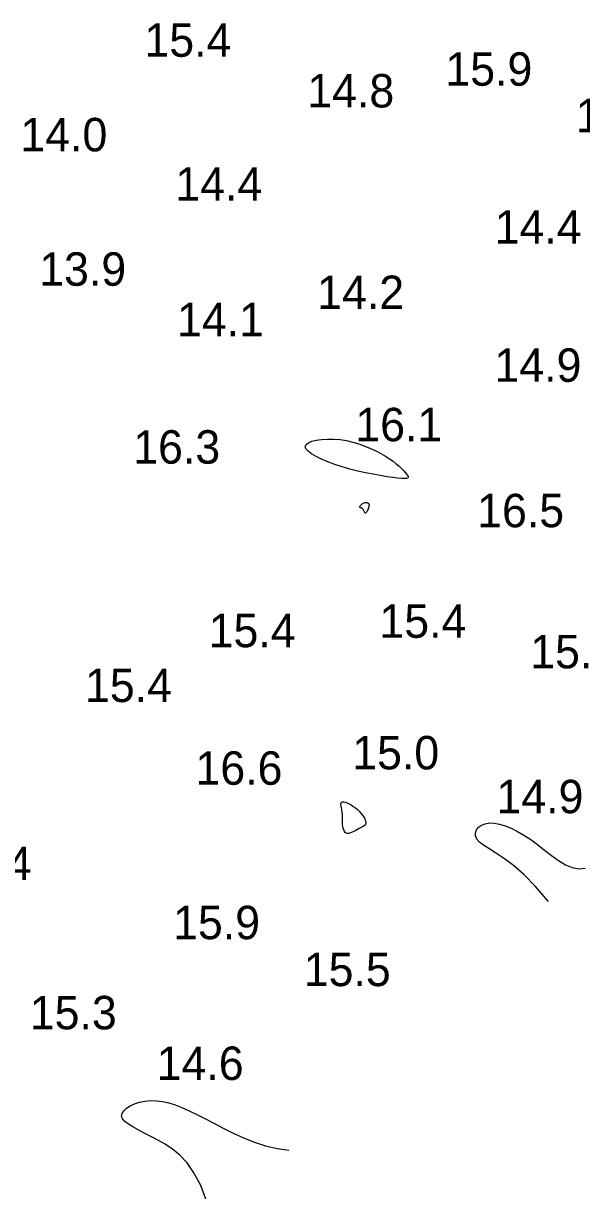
# Model space of a CAD drawing. Extents: x 3040093 to 3056816, y 408076 to 509144.
# Drawn here: x 3045906.6 to 3045990.2, y 434107.9 to 434282.5 of the extents above; entities that cross this region are included whole.
import ezdxf

# ---------------------------------------------------------------- set-up
doc = ezdxf.new("R2010")
doc.units = 0
doc.layers.add('V-CHAN-CONT-EL17', color=7, linetype='Continuous')
doc.layers.add('V-TOPO-SOUN-0610', color=7, linetype='Continuous')

msp = doc.modelspace()

# ---------------------------------------------------------------- linework, layer by layer
at = {"layer": 'V-CHAN-CONT-EL17'}
for points in [[(3045953.25, 434216.51), (3045952.21, 434216.89), (3045951.26, 434217.29), (3045950.44, 434217.69), (3045949.75, 434218.09), (3045949.24, 434218.48), (3045948.92, 434218.85), (3045948.82, 434219.19), (3045948.95, 434219.49), (3045949.29, 434219.76), (3045949.81, 434219.98), (3045950.48, 434220.14), (3045951.27, 434220.26), (3045952.15, 434220.31), (3045953.08, 434220.3), (3045954.04, 434220.22), (3045954.99, 434220.07), (3045955.94, 434219.85), (3045956.86, 434219.58), (3045957.75, 434219.27), (3045958.6, 434218.92), (3045959.4, 434218.55), (3045960.15, 434218.16), (3045960.83, 434217.76), (3045961.44, 434217.37), (3045961.99, 434216.98), (3045962.46, 434216.61), (3045962.88, 434216.25), (3045963.24, 434215.92), (3045963.54, 434215.61), (3045963.79, 434215.33), (3045963.98, 434215.08), (3045964.13, 434214.87), (3045964.22, 434214.7), (3045964.24, 434214.57), (3045964.16, 434214.48), (3045963.98, 434214.42), (3045963.68, 434214.4), (3045963.24, 434214.42), (3045962.66, 434214.47), (3045961.92, 434214.56), (3045961.04, 434214.68), (3045960.06, 434214.85), (3045958.98, 434215.04), (3045957.85, 434215.27), (3045956.68, 434215.53), (3045955.51, 434215.83), (3045954.36, 434216.15)], [(3045957.38, 434209.93), (3045957.31, 434209.97), (3045957.23, 434210), (3045957.16, 434210.02), (3045957.1, 434210.03), (3045957.05, 434210.05), (3045957.01, 434210.07), (3045956.99, 434210.11), (3045957, 434210.16), (3045957.02, 434210.22), (3045957.06, 434210.3), (3045957.12, 434210.38), (3045957.19, 434210.46), (3045957.27, 434210.54), (3045957.36, 434210.62), (3045957.46, 434210.68), (3045957.56, 434210.73), (3045957.66, 434210.77), (3045957.76, 434210.8), (3045957.85, 434210.81), (3045957.95, 434210.82), (3045958.03, 434210.81), (3045958.11, 434210.79), (3045958.19, 434210.77), (3045958.25, 434210.73), (3045958.29, 434210.69), (3045958.33, 434210.64), (3045958.36, 434210.58), (3045958.37, 434210.5), (3045958.37, 434210.41), (3045958.36, 434210.3), (3045958.33, 434210.18), (3045958.29, 434210.04), (3045958.24, 434209.89), (3045958.18, 434209.73), (3045958.12, 434209.59), (3045958.05, 434209.46), (3045957.98, 434209.35), (3045957.92, 434209.27), (3045957.86, 434209.23), (3045957.8, 434209.24), (3045957.75, 434209.29), (3045957.7, 434209.37), (3045957.66, 434209.46), (3045957.61, 434209.57), (3045957.56, 434209.68), (3045957.51, 434209.78), (3045957.45, 434209.87)], [(3045954.28, 434164.95), (3045954.23, 434165.17), (3045954.19, 434165.38), (3045954.17, 434165.58), (3045954.17, 434165.75), (3045954.2, 434165.9), (3045954.27, 434166), (3045954.4, 434166.05), (3045954.58, 434166.05), (3045954.81, 434166), (3045955.08, 434165.9), (3045955.38, 434165.75), (3045955.7, 434165.58), (3045956.02, 434165.37), (3045956.33, 434165.14), (3045956.63, 434164.89), (3045956.9, 434164.64), (3045957.15, 434164.37), (3045957.36, 434164.11), (3045957.54, 434163.85), (3045957.69, 434163.6), (3045957.8, 434163.37), (3045957.87, 434163.16), (3045957.9, 434162.98), (3045957.89, 434162.82), (3045957.84, 434162.69), (3045957.76, 434162.58), (3045957.64, 434162.47), (3045957.49, 434162.38), (3045957.31, 434162.28), (3045957.11, 434162.18), (3045956.89, 434162.06), (3045956.64, 434161.92), (3045956.38, 434161.78), (3045956.12, 434161.63), (3045955.86, 434161.5), (3045955.6, 434161.4), (3045955.36, 434161.33), (3045955.14, 434161.31), (3045954.96, 434161.35), (3045954.8, 434161.46), (3045954.68, 434161.63), (3045954.58, 434161.85), (3045954.51, 434162.09), (3045954.46, 434162.36), (3045954.42, 434162.65), (3045954.4, 434162.92), (3045954.39, 434163.18), (3045954.39, 434163.42), (3045954.39, 434163.63), (3045954.39, 434163.83), (3045954.38, 434164.02), (3045954.38, 434164.19), (3045954.37, 434164.37), (3045954.35, 434164.55), (3045954.32, 434164.75)]]:
    msp.add_lwpolyline(points, close=True, dxfattribs=at)
for points in [[(3045985.24, 434151.14), (3045983.29, 434153.4), (3045981.52, 434155.19), (3045979.93, 434156.58), (3045978.52, 434157.64), (3045977.31, 434158.44), (3045976.3, 434159.05), (3045975.49, 434159.55), (3045974.89, 434160.01), (3045974.51, 434160.48), (3045974.32, 434160.96), (3045974.31, 434161.43), (3045974.47, 434161.86), (3045974.78, 434162.25), (3045975.21, 434162.56), (3045975.75, 434162.78), (3045976.39, 434162.89), (3045977.11, 434162.87), (3045977.89, 434162.73), (3045978.74, 434162.47), (3045979.64, 434162.1), (3045980.58, 434161.62), (3045981.56, 434161.05), (3045982.57, 434160.39), (3045983.61, 434159.65), (3045984.65, 434158.84), (3045985.71, 434158.03), (3045986.75, 434157.27), (3045987.79, 434156.64), (3045988.79, 434156.2), (3045989.77, 434156.01), (3045990.7, 434156.14)], [(3045934, 434106.5), (3045933.13, 434108.75), (3045932.17, 434110.57), (3045931.13, 434112.03), (3045930.06, 434113.18), (3045928.95, 434114.09), (3045927.84, 434114.82), (3045926.75, 434115.44), (3045925.7, 434115.99), (3045924.71, 434116.5), (3045923.81, 434116.97), (3045923.02, 434117.41), (3045922.35, 434117.83), (3045921.83, 434118.24), (3045921.49, 434118.64), (3045921.34, 434119.03), (3045921.4, 434119.44), (3045921.65, 434119.84), (3045922.06, 434120.22), (3045922.62, 434120.57), (3045923.29, 434120.87), (3045924.04, 434121.11), (3045924.86, 434121.28), (3045925.71, 434121.36), (3045926.58, 434121.34), (3045927.47, 434121.23), (3045928.39, 434121.02), (3045929.35, 434120.72), (3045930.37, 434120.33), (3045931.44, 434119.85), (3045932.59, 434119.3), (3045933.82, 434118.68), (3045935.15, 434117.98), (3045936.56, 434117.25), (3045938.05, 434116.51), (3045939.6, 434115.8), (3045941.22, 434115.16), (3045942.89, 434114.61), (3045944.6, 434114.19), (3045946.35, 434113.94)]]:
    msp.add_lwpolyline(points, dxfattribs=at)

# ---------------------------------------------------------------- texts
at = {"layer": 'V-TOPO-SOUN-0610'}
for s, p in [('15.4 ', (3045924.76, 434277.49)), ('15.9 ', (3045969.8, 434273.16)), ('14.8 ', (3045949.13, 434269.91)), ('15.4 ', (3045989.32, 434266.21)), ('14.0 ', (3045906.19, 434263.35)), ('14.4 ', (3045929.38, 434255.97)), ('14.4 ', (3045977.18, 434249.54)), ('13.9 ', (3045909.01, 434243.24)), ('14.2 ', (3045950.61, 434239.76)), ('14.1 ', (3045929.64, 434235.69)), ('14.9 ', (3045977.15, 434228.87)), ('16.1 ', (3045956.32, 434219.98)), ('16.3 ', (3045923.08, 434216.63)), ('16.5 ', (3045974.56, 434207.12)), ('15.4 ', (3045959.93, 434190.58)), ('15.4 ', (3045934.37, 434189.17)), ('15.4 ', (3045982.5, 434186.02)), ('15.4 ', (3045915.86, 434180.97)), ('15.0 ', (3045955.86, 434170.9)), ('16.6 ', (3045932.4, 434168.6)), ('14.9 ', (3045977.45, 434164.34)), ('16.4 ', (3045894.87, 434154.33)), ('15.9 ', (3045929.05, 434145.5)), ('15.5 ', (3045948.61, 434138.48)), ('15.3 ', (3045907.6, 434132.02)), ('14.6 ', (3045926.59, 434124.44))]:
    msp.add_text(s, height=5, dxfattribs=at).set_placement(p)

doc.saveas('drawing.dxf')
